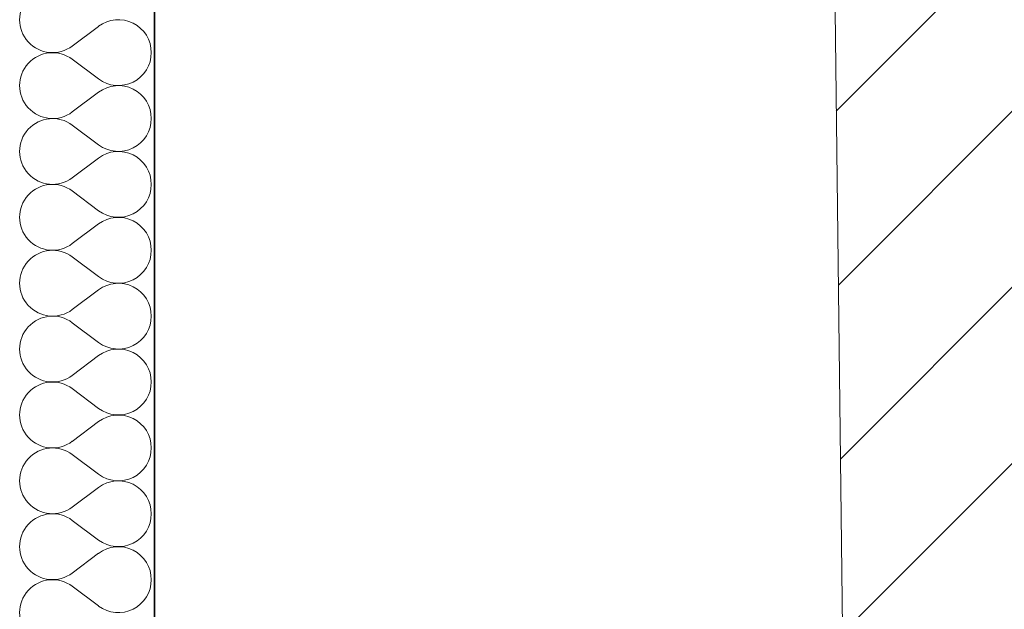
# Model space of a CAD drawing. Header units: millimetres. Extents: x -1465 to 393277, y -3788 to 454312.
# Tile 267 of 656: x 39025 to 40450, y 147759 to 148611. Entities that reach past the tile are written whole.
import ezdxf

# ---------------------------------------------------------------- set-up
doc = ezdxf.new("R2010")
doc.units = ezdxf.units.MM
doc.layers.add('- A - ocieplenie', color=8, linetype='Continuous')

# ---------------------------------------------------------------- blocks, each defined once
blk = doc.blocks.new('*X13')
at = {"layer": '- A - ocieplenie', "linetype": 'Continuous', "lineweight": 13, "ltscale": 100}
for p, q in [((49898.5, 174984.9), (49936.6, 175013.4)), ((49898.5, 174965.8), (49936.6, 174937.3)), ((49898.5, 174889.6), (49936.6, 174918.2)), ((49898.5, 174870.6), (49936.6, 174842)), ((49898.5, 174794.4), (49936.6, 174823)), ((49898.5, 174775.4), (49936.6, 174746.8)), ((49898.5, 174699.2), (49936.6, 174727.7)), ((49898.5, 174680.1), (49936.6, 174651.5)), ((49898.5, 174603.9), (49936.6, 174632.5)), ((49898.5, 174584.9), (49936.6, 174556.3)), ((49898.5, 174508.7), (49936.6, 174537.3)), ((49898.5, 174489.6), (49936.6, 174461.1)), ((49898.5, 174413.4), (49936.6, 174442)), ((49898.5, 174394.4), (49936.6, 174365.8)), ((49898.5, 174318.2), (49936.6, 174346.8)), ((49898.5, 174299.2), (49936.6, 174270.6)), ((49898.5, 174223), (49936.6, 174251.5)), ((49898.5, 174203.9), (49936.6, 174175.4))]:
    blk.add_line(p, q, dxfattribs=at)
for centre, start, end in [((49869.9, 175023), 53.1301, 306.8699), ((49965.2, 174975.4), 0, 126.8699), ((49869.9, 174927.7), 53.1301, 306.8699), ((49965.2, 174975.4), 233.1301, 0), ((49965.2, 174880.1), 0, 126.8699), ((49869.9, 174832.5), 53.1301, 306.8699), ((49965.2, 174880.1), 233.1301, 0), ((49965.2, 174784.9), 0, 126.8699), ((49869.9, 174737.3), 53.1301, 306.8699), ((49965.2, 174784.9), 233.1301, 0), ((49965.2, 174689.6), 0, 126.8699), ((49869.9, 174642), 53.1301, 306.8699), ((49965.2, 174689.6), 233.1301, 0), ((49965.2, 174594.4), 0, 126.8699), ((49869.9, 174546.8), 53.1301, 306.8699), ((49965.2, 174594.4), 233.1301, 0), ((49965.2, 174499.2), 0, 126.8699), ((49869.9, 174451.5), 53.1301, 306.8699), ((49965.2, 174499.2), 233.1301, 0), ((49965.2, 174403.9), 0, 126.8699), ((49869.9, 174356.3), 53.1301, 306.8699), ((49965.2, 174403.9), 233.1301, 0), ((49965.2, 174308.7), 0, 126.8699), ((49869.9, 174261.1), 53.1301, 306.8699), ((49965.2, 174308.7), 233.1301, 0), ((49965.2, 174213.4), 0, 126.8699), ((49869.9, 174165.8), 53.1301, 306.8699), ((49965.2, 174213.4), 233.1301, 0)]:
    blk.add_arc(centre, 47.6, start, end, dxfattribs=at)

msp = doc.modelspace()

# ---------------------------------------------------------------- hatches: boundary and pattern name
at = {"linetype": 'Continuous', "lineweight": 15}
h = msp.add_hatch(dxfattribs=at)
h.set_pattern_fill('Bloczki_ceramiczne_0005', color=8, style=0, pattern_type=2)
h.set_pattern_definition([(45, (-218848.59, 435706.62), (-127.27922, 127.27922), [])])
h.paths.add_polyline_path([(40038.8, 162583.9), (40229, 146595.6), (40369.9, 146398.5), (42991.9, 146392.5), (42991.9, 162567.6)])

# ---------------------------------------------------------------- linework, layer by layer
at = {"layer": '- A - ocieplenie', "color": 8, "linetype": 'Continuous', "lineweight": 35, "ltscale": 100, "flags": 128}
msp.add_lwpolyline([(39220, 147098.9), (39220, 159678.9)], dxfattribs=at)
at = {"color": 8, "linetype": 'Continuous', "lineweight": 13, "ltscale": 100, "flags": 128}
msp.add_lwpolyline([(40038.8, 162583.9), (40229, 146595.6), (40369.9, 146398.5), (42991.9, 146392.5), (42991.9, 162567.6)], close=True, dxfattribs=at)

# ---------------------------------------------------------------- block references
at = {"color": 8, "linetype": 'Continuous', "lineweight": 20, "ltscale": 100}
msp.add_blockref('*X13', (-10797.6, -26411.6), dxfattribs=at)

doc.saveas('drawing.dxf')
